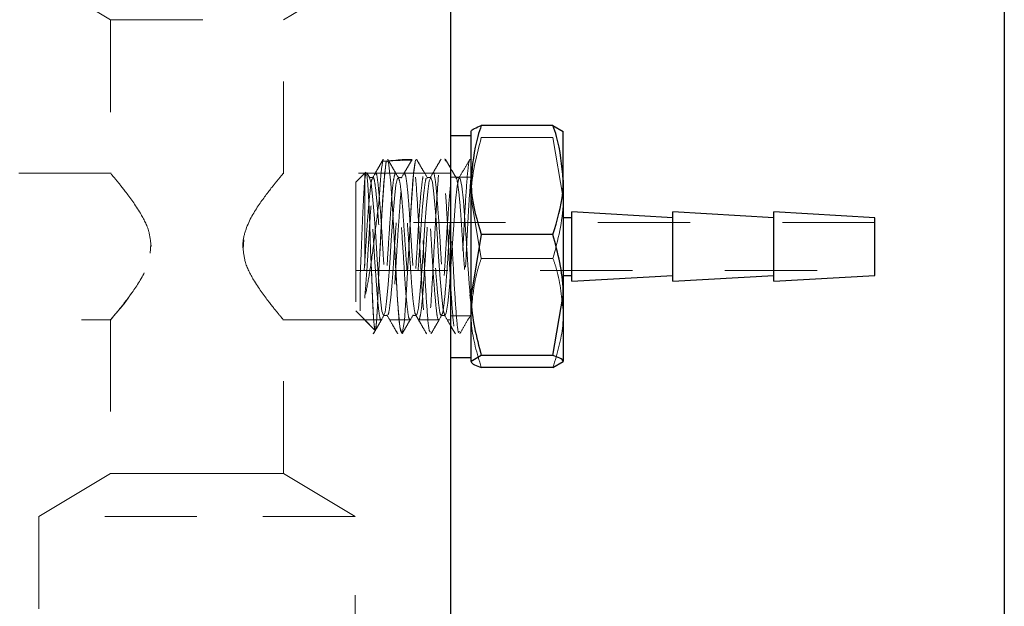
# Model space of a CAD drawing. Header units: inches. Extents: x 1880 to 2363, y -453 to -54.
# Tile 257 of 656: x 2039.765 to 2040.832, y -415.434 to -414.798. Entities that reach past the tile are written whole.
import ezdxf

# ---------------------------------------------------------------- set-up
doc = ezdxf.new("R2010")
doc.units = ezdxf.units.IN
doc.header["$LTSCALE"] = 0.5
doc.header["$MEASUREMENT"] = 0
doc.linetypes.add('HIDDEN', pattern=[0.225, 0.15, -0.075])
doc.layers.add('DSS-M-S', color=53, linetype='Continuous')
doc.layers.add('SVD-M-S', color=8, linetype='Continuous')

msp = doc.modelspace()

# ---------------------------------------------------------------- linework, layer by layer
at = {"layer": 'DSS-M-S', "linetype": 'Continuous', "lineweight": 25}
msp.add_line((2040.83179, -413.73517), (2040.83179, -416.23517), dxfattribs=at)
at = {"layer": 'SVD-M-S', "linetype": 'Continuous', "lineweight": 25}
for p, q in [((2040.23179, -415.79417), (2040.23179, -414.29417)), ((2040.34263, -414.91318), (2040.26496, -414.91318)), ((2040.34263, -414.91318), (2040.35379, -414.91967)), ((2040.25379, -414.92417), (2040.23179, -414.92417)), ((2040.25379, -414.97219), (2040.25379, -414.91927)), ((2040.35379, -414.97219), (2040.35379, -414.91927)), ((2040.23209, -414.96002), (2040.23179, -414.9595)), ((2040.25379, -415.09668), (2040.25379, -414.97219)), ((2040.35379, -414.97219), (2040.35379, -415.09668)), ((2040.47254, -415.01292), (2040.36317, -415.00667)), ((2040.36317, -415.08167), (2040.36317, -415.00667)), ((2040.58192, -415.01292), (2040.47254, -415.00667)), ((2040.47254, -415.08167), (2040.47254, -415.00667)), ((2040.69129, -415.01292), (2040.58192, -415.00667)), ((2040.58192, -415.08167), (2040.58192, -415.00667)), ((2040.36317, -415.01292), (2040.35379, -415.01292)), ((2040.69129, -415.07542), (2040.69129, -415.01292)), ((2040.26496, -415.03119), (2040.25379, -415.09668)), ((2040.34263, -415.03119), (2040.26496, -415.03119)), ((2040.35379, -415.07542), (2040.36317, -415.07542)), ((2040.36317, -415.08167), (2040.47254, -415.07542)), ((2040.47254, -415.08167), (2040.58192, -415.07542)), ((2040.58192, -415.08167), (2040.69129, -415.07542)), ((2040.25379, -415.10524), (2040.25294, -415.09664)), ((2040.25379, -415.16866), (2040.25379, -415.09668)), ((2040.34263, -415.16217), (2040.35379, -415.09668)), ((2040.35379, -415.09668), (2040.35379, -415.16866)), ((2040.23179, -415.12999), (2040.23278, -415.13169)), ((2040.23179, -415.16417), (2040.25379, -415.16417)), ((2040.26496, -415.16217), (2040.25379, -415.16866)), ((2040.34263, -415.16217), (2040.26496, -415.16217)), ((2040.34263, -415.17515), (2040.35379, -415.16866)), ((2040.34263, -415.17515), (2040.26496, -415.17515))]:
    msp.add_line(p, q, dxfattribs=at)
at = {"layer": 'SVD-M-S', "linetype": 'HIDDEN', "lineweight": 18}
for p, q in [((2039.78529, -414.75177), (2039.86304, -414.79848)), ((2040.05054, -414.79848), (2040.12829, -414.75177)), ((2039.86304, -414.79848), (2040.05054, -414.79848)), ((2039.86304, -414.79848), (2039.86304, -414.96544)), ((2040.05054, -414.96537), (2040.05054, -414.79848)), ((2040.34263, -414.92616), (2040.26496, -414.92616)), ((2040.34263, -414.92616), (2040.35379, -414.99166)), ((2040.18998, -414.95045), (2040.1587, -414.95182)), ((2040.162, -414.95148), (2040.15955, -414.97241)), ((2040.16444, -414.95283), (2040.162, -414.95148)), ((2040.16688, -414.97536), (2040.16444, -414.95283)), ((2040.19373, -414.95011), (2040.19129, -414.9665)), ((2040.22604, -414.9516), (2040.22547, -414.9492)), ((2040.23179, -414.95952), (2040.22611, -414.94972)), ((2039.86369, -414.96467), (2039.23179, -414.96467)), ((2040.23179, -414.96467), (2040.04995, -414.96467)), ((2040.13971, -414.96355), (2040.12879, -414.97447)), ((2040.13971, -414.96355), (2040.13859, -414.96467)), ((2040.13859, -414.96467), (2040.13859, -415.12367)), ((2040.14076, -414.96467), (2040.13859, -414.96467)), ((2040.13948, -414.96701), (2040.13859, -414.97167)), ((2040.13995, -414.96379), (2040.1409, -414.9659)), ((2040.14403, -414.96982), (2040.14076, -414.96418)), ((2040.1409, -414.9659), (2040.14188, -414.97695)), ((2040.172, -414.96467), (2040.1503, -414.96467)), ((2040.20321, -414.96467), (2040.18157, -414.96467)), ((2040.19129, -414.9665), (2040.18885, -415.00156)), ((2040.23179, -414.96467), (2040.21275, -414.96467)), ((2040.23796, -414.97014), (2040.23513, -414.96527)), ((2040.12879, -414.97447), (2040.12879, -415.00403)), ((2040.14188, -414.97695), (2040.14298, -414.99589)), ((2040.14753, -414.96947), (2040.14353, -414.96947)), ((2040.14353, -414.97018), (2040.14391, -414.96967)), ((2040.14391, -414.96967), (2040.14555, -414.97569)), ((2040.14555, -414.97569), (2040.14719, -414.98947)), ((2040.15955, -414.97241), (2040.15711, -415.00998)), ((2040.16932, -415.01443), (2040.16688, -414.97536)), ((2040.17073, -414.99217), (2040.17245, -414.97733)), ((2040.17245, -414.97733), (2040.17418, -414.97005)), ((2040.17418, -414.97005), (2040.17418, -414.97005)), ((2040.17879, -414.96947), (2040.17477, -414.96947)), ((2040.20998, -414.96947), (2040.20598, -414.96947)), ((2040.20849, -414.97304), (2040.20683, -414.98462)), ((2040.21011, -414.9695), (2040.20849, -414.97304)), ((2040.21188, -414.97441), (2040.21011, -414.9695)), ((2040.21353, -414.98722), (2040.21188, -414.97441)), ((2040.25379, -414.96917), (2040.23179, -414.96917)), ((2040.2387, -414.9789), (2040.23711, -414.99466)), ((2040.2413, -414.96947), (2040.23728, -414.96947)), ((2040.24043, -414.97054), (2040.2387, -414.9789)), ((2040.24215, -414.97052), (2040.24043, -414.97054)), ((2040.24374, -414.97883), (2040.24215, -414.97052)), ((2040.24549, -414.99454), (2040.24374, -414.97883)), ((2040.14719, -414.98947), (2040.14896, -415.00943)), ((2040.20683, -414.98462), (2040.20506, -415.00295)), ((2040.21516, -415.00649), (2040.21353, -414.98722)), ((2040.14298, -414.99589), (2040.14405, -415.02094)), ((2040.16914, -415.01291), (2040.17073, -414.99217)), ((2040.23711, -414.99466), (2040.23538, -415.01601)), ((2040.24719, -415.01585), (2040.24549, -414.99454)), ((2040.26496, -415.05715), (2040.25379, -414.99166)), ((2040.12879, -415.00403), (2040.12879, -415.11387)), ((2040.14896, -415.00943), (2040.15059, -415.03335)), ((2040.15711, -415.00998), (2040.15551, -415.03982)), ((2040.18885, -415.00156), (2040.18641, -415.0465)), ((2040.20506, -415.00295), (2040.20346, -415.02596)), ((2040.21693, -415.03001), (2040.21516, -415.00649)), ((2040.69129, -415.01817), (2040.12879, -415.01817)), ((2040.14405, -415.02094), (2040.14502, -415.04854)), ((2040.1674, -415.03718), (2040.16914, -415.01291)), ((2040.17176, -415.0604), (2040.16932, -415.01443)), ((2040.23538, -415.01601), (2040.23367, -415.04055)), ((2040.24878, -415.0404), (2040.24719, -415.01585)), ((2040.20346, -415.02596), (2040.20178, -415.05101)), ((2040.21856, -415.05513), (2040.21693, -415.03001)), ((2039.90669, -415.04153), (2039.90614, -415.05143)), ((2040.00689, -415.0468), (2040.00744, -415.03691)), ((2040.15059, -415.03335), (2040.15224, -415.05847)), ((2040.15551, -415.03982), (2040.15391, -415.0701)), ((2040.1657, -415.06224), (2040.1674, -415.03718)), ((2040.23367, -415.04055), (2040.23207, -415.06551)), ((2040.24891, -415.04233), (2040.24878, -415.0404)), ((2040.14502, -415.04854), (2040.14613, -415.07691)), ((2040.18641, -415.0465), (2040.18397, -415.09089)), ((2040.20178, -415.05101), (2040.20002, -415.07529)), ((2040.15224, -415.05847), (2040.15401, -415.08197)), ((2040.1641, -415.08527), (2040.1657, -415.06224)), ((2040.1742, -415.10247), (2040.17176, -415.0604)), ((2040.22021, -415.07903), (2040.21856, -415.05513)), ((2040.34263, -415.05715), (2040.26496, -415.05715)), ((2040.12879, -415.07017), (2040.69129, -415.07017)), ((2040.13379, -415.11376), (2040.13379, -415.0724)), ((2040.15349, -415.08272), (2040.15391, -415.0701)), ((2040.15391, -415.0701), (2040.15391, -415.0701)), ((2040.15391, -415.0701), (2040.15391, -415.0701)), ((2040.20002, -415.07529), (2040.19842, -415.09606)), ((2040.23207, -415.06551), (2040.23032, -415.08804)), ((2040.14613, -415.07691), (2040.14719, -415.10239)), ((2040.15244, -415.10825), (2040.15349, -415.08272)), ((2040.15401, -415.08197), (2040.15562, -415.10121)), ((2040.16235, -415.10362), (2040.1641, -415.08527)), ((2040.22198, -415.09896), (2040.22021, -415.07903)), ((2040.18397, -415.09089), (2040.18153, -415.12443)), ((2040.19842, -415.09606), (2040.19673, -415.11094)), ((2040.23032, -415.08804), (2040.22863, -415.10561)), ((2040.14719, -415.10239), (2040.14817, -415.12143)), ((2040.15562, -415.10121), (2040.15729, -415.11398)), ((2040.16066, -415.11526), (2040.16235, -415.10362)), ((2040.17664, -415.13101), (2040.1742, -415.10247)), ((2040.2236, -415.1127), (2040.22198, -415.09896)), ((2040.22863, -415.10561), (2040.22702, -415.11623)), ((2040.12879, -415.11387), (2040.14923, -415.13431)), ((2040.15132, -415.12604), (2040.15244, -415.10825)), ((2040.15729, -415.11398), (2040.15906, -415.11884)), ((2040.15906, -415.11884), (2040.16066, -415.11526)), ((2040.19673, -415.11094), (2040.19498, -415.11827)), ((2040.22527, -415.11868), (2040.2236, -415.1127)), ((2040.22702, -415.11623), (2040.22527, -415.11868)), ((2039.23179, -415.12367), (2039.86364, -415.12367)), ((2039.86304, -415.12296), (2039.86304, -415.28985)), ((2040.04989, -415.12367), (2040.23179, -415.12367)), ((2040.05054, -415.28985), (2040.05054, -415.1229)), ((2040.13859, -415.12367), (2040.14923, -415.13431)), ((2040.13859, -415.12367), (2040.15641, -415.12367)), ((2040.14817, -415.12143), (2040.14928, -415.13281)), ((2040.15034, -415.13439), (2040.15132, -415.12604)), ((2040.15918, -415.11887), (2040.16319, -415.11887)), ((2040.16527, -415.12296), (2040.16809, -415.12782)), ((2040.16597, -415.12367), (2040.18758, -415.12367)), ((2040.18153, -415.12443), (2040.17908, -415.13868)), ((2040.19036, -415.11887), (2040.19438, -415.11887)), ((2040.19383, -415.11835), (2040.19895, -415.12716)), ((2040.19498, -415.11827), (2040.19498, -415.11827)), ((2040.19716, -415.12367), (2040.21887, -415.12367)), ((2040.22164, -415.11887), (2040.22564, -415.11887)), ((2040.22778, -415.12309), (2040.2316, -415.12967)), ((2040.22841, -415.12367), (2040.23179, -415.12367)), ((2040.23179, -415.11917), (2040.25379, -415.11917)), ((2040.25288, -415.11887), (2040.25379, -415.11887)), ((2040.14928, -415.13281), (2040.15034, -415.13439)), ((2040.17908, -415.13868), (2040.17664, -415.13101)), ((2040.20358, -415.13514), (2040.20567, -415.13875)), ((2040.23278, -415.13169), (2040.23692, -415.13882)), ((2039.86304, -415.28985), (2039.78529, -415.33657)), ((2039.95679, -415.28985), (2039.86304, -415.28985)), ((2040.05054, -415.28985), (2039.95679, -415.28985)), ((2040.12829, -415.33657), (2040.05054, -415.28985)), ((2039.95679, -415.33657), (2039.78529, -415.33657)), ((2039.78529, -415.33657), (2039.78529, -415.52157)), ((2040.12829, -415.33657), (2039.95679, -415.33657)), ((2040.12829, -415.52157), (2040.12829, -415.33657))]:
    msp.add_line(p, q, dxfattribs=at)
at = {"layer": 'SVD-M-S', "linetype": 'Continuous', "lineweight": 25}
for points, knots in [([(2040.26496, -414.91318), (2040.26363, -414.91705), (2040.25704, -414.93626), (2040.25523, -414.95623), (2040.25379, -414.97219)], [0, 0, 0, 0, 0.2013294, 1, 1, 1, 1]), ([(2040.25379, -414.91967), (2040.2538, -414.91952), (2040.25396, -414.91733), (2040.25966, -414.91518), (2040.26496, -414.91318)], [0, 0, 0, 0, 0.0701652, 1, 1, 1, 1]), ([(2040.35379, -414.97219), (2040.35235, -414.95623), (2040.35055, -414.93626), (2040.34396, -414.91705), (2040.34263, -414.91318)], [0, 0, 0, 0, 0.79867062, 1, 1, 1, 1]), ([(2040.23513, -414.96527), (2040.23409, -414.96349), (2040.23298, -414.96158), (2040.23187, -414.95966), (2040.23179, -414.95952)], [0, 0, 0, 0, 0.9280569, 1, 1, 1, 1]), ([(2040.25379, -414.97219), (2040.25391, -414.97666), (2040.25442, -414.99663), (2040.26035, -415.01609), (2040.26496, -415.03119)], [0, 0, 0, 0, 0.2242613, 1, 1, 1, 1]), ([(2040.34263, -415.03119), (2040.34723, -415.01609), (2040.35316, -414.99663), (2040.35368, -414.97666), (2040.35379, -414.97219)], [0, 0, 0, 0, 0.7757387, 1, 1, 1, 1]), ([(2040.35379, -415.09668), (2040.35378, -415.09513), (2040.35362, -415.07301), (2040.34792, -415.05134), (2040.34263, -415.03119)], [0, 0, 0, 0, 0.0701652, 1, 1, 1, 1]), ([(2040.25379, -415.09668), (2040.2538, -415.09823), (2040.25396, -415.12035), (2040.25966, -415.14202), (2040.26496, -415.16217)], [0, 0, 0, 0, 0.0701652, 1, 1, 1, 1]), ([(2040.25379, -415.16866), (2040.2538, -415.16882), (2040.25396, -415.17101), (2040.25966, -415.17315), (2040.26496, -415.17515)], [0, 0, 0, 0, 0.0701652, 1, 1, 1, 1]), ([(2040.35379, -415.16866), (2040.35378, -415.16851), (2040.35362, -415.16632), (2040.34792, -415.16417), (2040.34263, -415.16217)], [0, 0, 0, 0, 0.0701652, 1, 1, 1, 1])]:
    msp.add_open_spline(points, degree=3, knots=knots, dxfattribs=at)
at = {"layer": 'SVD-M-S', "linetype": 'HIDDEN', "lineweight": 18}
for points, knots in [([(2040.25379, -414.99166), (2040.2538, -414.9901), (2040.25396, -414.96799), (2040.25966, -414.94632), (2040.26496, -414.92616)], [0, 0, 0, 0, 0.0701652, 1, 1, 1, 1]), ([(2040.15866, -414.94973), (2040.15669, -414.95313), (2040.15275, -414.95993), (2040.1488, -414.96671), (2040.14683, -414.97011)], [0, 0, 0, 0, 0.5001851, 1, 1, 1, 1]), ([(2040.1587, -414.94966), (2040.15719, -414.95227), (2040.15415, -414.9575), (2040.15112, -414.96273), (2040.1496, -414.96534)], [0, 0, 0, 0, 0.5001515, 1, 1, 1, 1]), ([(2040.162, -414.95148), (2040.16118, -414.95716), (2040.15955, -414.96853), (2040.15739, -415.00429), (2040.15551, -415.03985), (2040.15444, -415.06001), (2040.15391, -415.0701)], [0, 0, 0, 0, 0.3010771, 0.60215406, 0.80094964, 1, 1, 1, 1]), ([(2040.15809, -414.95148), (2040.15741, -414.95581), (2040.15605, -414.96448), (2040.1547, -414.98552), (2040.15402, -414.99605)], [0, 0, 0, 0, 0.4997994, 1, 1, 1, 1]), ([(2040.15809, -414.95148), (2040.15741, -414.95581), (2040.15605, -414.96448), (2040.1547, -414.98552), (2040.15402, -414.99605)], [0, 0, 0, 0, 0.4997994, 1, 1, 1, 1]), ([(2040.18999, -414.95048), (2040.18998, -414.95035), (2040.18988, -414.94891), (2040.17352, -414.95042), (2040.15866, -414.95179)], [0, 0, 0, 0, 0.0920278, 1, 1, 1, 1]), ([(2040.1787, -415.13747), (2040.17801, -415.13653), (2040.17651, -415.13449), (2040.1742, -415.10435), (2040.17176, -415.06125), (2040.16932, -415.01307), (2040.16688, -414.97308), (2040.16479, -414.9506), (2040.16352, -414.95168), (2040.16306, -414.95207)], [0, 0, 0, 0, 0.1313099, 0.2873975, 0.4434849, 0.5995723, 0.7556597, 0.9117469, 1, 1, 1, 1]), ([(2040.17262, -414.96535), (2040.1711, -414.96274), (2040.16807, -414.95752), (2040.16504, -414.9523), (2040.16352, -414.94969)], [0, 0, 0, 0, 0.4998231, 1, 1, 1, 1]), ([(2040.17541, -414.97015), (2040.17343, -414.96674), (2040.16947, -414.95993), (2040.16551, -414.95311), (2040.16353, -414.9497)], [0, 0, 0, 0, 0.4995548, 1, 1, 1, 1]), ([(2040.19, -414.94977), (2040.18802, -414.95317), (2040.18407, -414.95996), (2040.18012, -414.96675), (2040.17815, -414.97014)], [0, 0, 0, 0, 0.5002806, 1, 1, 1, 1]), ([(2040.19373, -414.95011), (2040.19292, -414.95414), (2040.19129, -414.96219), (2040.18885, -415.00014), (2040.18641, -415.04661), (2040.18397, -415.09244), (2040.18155, -415.12852), (2040.17996, -415.135), (2040.17917, -415.13818)], [0, 0, 0, 0, 0.1676457, 0.3352912, 0.5029367, 0.6705822, 0.8382275, 1, 1, 1, 1]), ([(2040.18998, -414.94979), (2040.18846, -414.9524), (2040.18543, -414.95762), (2040.1824, -414.96283), (2040.18088, -414.96544)], [0, 0, 0, 0, 0.5001666, 1, 1, 1, 1]), ([(2040.25293, -414.95034), (2040.25273, -414.95011), (2040.25204, -414.94929), (2040.25054, -414.95806), (2040.24842, -414.98343), (2040.24598, -415.02728), (2040.24354, -415.07505), (2040.2411, -415.11593), (2040.23866, -415.13907), (2040.23621, -415.14084), (2040.23377, -415.11873), (2040.23133, -415.07982), (2040.22889, -415.03211), (2040.22645, -414.98711), (2040.22401, -414.95621), (2040.22157, -414.94512), (2040.21912, -414.95849), (2040.21668, -414.99117), (2040.21424, -415.03693), (2040.2118, -415.08432), (2040.20936, -415.1218), (2040.20692, -415.14179), (2040.20448, -415.13767), (2040.20203, -415.11247), (2040.19959, -415.07046), (2040.19715, -415.02233), (2040.19471, -414.98032), (2040.19248, -414.95262), (2040.19107, -414.95186), (2040.19047, -414.95153)], [0, 0, 0, 0, 0.00976859, 0.03335318, 0.07242932, 0.11150545, 0.15058156, 0.18965765, 0.22873372, 0.26780977, 0.30688581, 0.34596183, 0.38503784, 0.42411382, 0.46318979, 0.50226574, 0.54134167, 0.58041759, 0.61949349, 0.65856937, 0.69764523, 0.73672108, 0.77579691, 0.81487272, 0.85394851, 0.89302429, 0.93210004, 0.97117579, 1, 1, 1, 1]), ([(2040.23179, -415.08639), (2040.23164, -415.08373), (2040.23068, -415.06713), (2040.22889, -415.03203), (2040.22645, -414.98713), (2040.22401, -414.9562), (2040.22157, -414.94512), (2040.21912, -414.95849), (2040.21668, -414.99117), (2040.21424, -415.03693), (2040.2118, -415.08432), (2040.20936, -415.1218), (2040.20692, -415.14179), (2040.20448, -415.13767), (2040.20203, -415.11247), (2040.19959, -415.07046), (2040.19715, -415.02233), (2040.19471, -414.98032), (2040.19248, -414.95261), (2040.19107, -414.95185), (2040.19047, -414.95153)], [0, 0, 0, 0, 0.0112625, 0.0703344, 0.1294063, 0.1884782, 0.24755, 0.3066218, 0.3656936, 0.4247654, 0.4838371, 0.5429088, 0.6019805, 0.6610522, 0.7201238, 0.7791954, 0.838267, 0.8973386, 0.9564101, 1, 1, 1, 1]), ([(2040.21, -415.13654), (2040.20946, -415.13657), (2040.20811, -415.13662), (2040.20594, -415.11191), (2040.2035, -415.07061), (2040.20106, -415.02229), (2040.19862, -414.98033), (2040.19638, -414.95258), (2040.19497, -414.95183), (2040.19436, -414.95151)], [0, 0, 0, 0, 0.1032542, 0.2594241, 0.4155939, 0.5717637, 0.7279334, 0.884103, 1, 1, 1, 1]), ([(2040.20999, -415.13654), (2040.20946, -415.13656), (2040.20811, -415.13661), (2040.20594, -415.11191), (2040.2035, -415.07061), (2040.20106, -415.02229), (2040.19862, -414.98033), (2040.19638, -414.95258), (2040.19497, -414.95183), (2040.19436, -414.95151)], [0, 0, 0, 0, 0.1030968, 0.2592868, 0.4154768, 0.5716667, 0.7278565, 0.8840462, 1, 1, 1, 1]), ([(2040.20655, -414.96993), (2040.20458, -414.96655), (2040.20063, -414.95976), (2040.19669, -414.95298), (2040.19471, -414.94959)], [0, 0, 0, 0, 0.49981486, 1, 1, 1, 1]), ([(2040.20391, -414.96538), (2040.20239, -414.96278), (2040.19936, -414.95756), (2040.19633, -414.95235), (2040.19482, -414.94974)], [0, 0, 0, 0, 0.49987208, 1, 1, 1, 1]), ([(2040.22132, -414.94943), (2040.21935, -414.95284), (2040.2154, -414.95964), (2040.21146, -414.96644), (2040.20948, -414.96984)], [0, 0, 0, 0, 0.5002337, 1, 1, 1, 1]), ([(2040.22129, -414.94948), (2040.21978, -414.95209), (2040.21674, -414.95732), (2040.21371, -414.96255), (2040.21219, -414.96517)], [0, 0, 0, 0, 0.50017, 1, 1, 1, 1]), ([(2040.24117, -415.13628), (2040.24082, -415.13691), (2040.23966, -415.13901), (2040.23768, -415.11788), (2040.23524, -415.08007), (2040.2328, -415.03197), (2040.23035, -414.98742), (2040.22791, -414.95511), (2040.22629, -414.95117), (2040.22547, -414.9492)], [0, 0, 0, 0, 0.06688213, 0.22240195, 0.3779217, 0.53344138, 0.68896099, 0.84448053, 1, 1, 1, 1]), ([(2040.23179, -414.9595), (2040.23139, -414.9588), (2040.22946, -414.95549), (2040.22754, -414.95217), (2040.22602, -414.94956)], [0, 0, 0, 0, 0.2106467, 1, 1, 1, 1]), ([(2040.25249, -414.94973), (2040.25052, -414.95312), (2040.24658, -414.9599), (2040.24263, -414.96668), (2040.24066, -414.97006)], [0, 0, 0, 0, 0.5001643, 1, 1, 1, 1]), ([(2039.9071, -415.04417), (2039.90653, -415.03872), (2039.90515, -415.02558), (2039.89386, -415.00446), (2039.87965, -414.9848), (2039.86849, -414.97112), (2039.86319, -414.96484), (2039.86357, -414.96529), (2039.86369, -414.96544)], [0, 0, 0, 0, 0.1222187, 0.2948889, 0.5523556, 0.7533198, 0.9183281, 1, 1, 1, 1]), ([(2040.04995, -414.96537), (2040.05011, -414.96517), (2040.05076, -414.9644), (2040.04686, -414.96902), (2040.03821, -414.9795), (2040.0241, -414.99788), (2040.01079, -415.01965), (2040.00663, -415.03666), (2040.0065, -415.04309), (2040.00648, -415.04417)], [0, 0, 0, 0, 0.05443527, 0.20875479, 0.3706623, 0.61091241, 0.85547022, 0.97567118, 1, 1, 1, 1]), ([(2040.13379, -415.0724), (2040.13407, -415.06629), (2040.13472, -415.05238), (2040.13558, -415.02851), (2040.13669, -415.00394), (2040.13779, -414.98307), (2040.13872, -414.96861), (2040.13984, -414.96196), (2040.14093, -414.96438), (2040.14186, -414.97587), (2040.14299, -414.99506), (2040.14407, -415.02034), (2040.145, -415.04888), (2040.14615, -415.07763), (2040.14721, -415.10335), (2040.14815, -415.12298), (2040.14931, -415.13453), (2040.15036, -415.1361), (2040.15129, -415.1274), (2040.15247, -415.10943), (2040.15331, -415.08845), (2040.15377, -415.07436), (2040.15391, -415.0701)], [0, 0, 0, 0, 0.0359788, 0.081973, 0.1293086, 0.1778058, 0.2256938, 0.2750492, 0.3254945, 0.375273, 0.4266541, 0.4790398, 0.5307155, 0.5841269, 0.6384438, 0.6920255, 0.7474709, 0.8037084, 0.8592071, 0.9166887, 0.9748349, 1, 1, 1, 1]), ([(2040.13859, -414.97167), (2040.13864, -414.97111), (2040.13897, -414.96736), (2040.13933, -414.96591), (2040.13963, -414.96467)], [0, 0, 0, 0, 0.1501789, 1, 1, 1, 1]), ([(2040.13859, -415.09997), (2040.13872, -415.09836), (2040.13937, -415.09024), (2040.14073, -415.07244), (2040.14248, -415.04571), (2040.14396, -415.01877), (2040.14579, -414.99458), (2040.14751, -414.97658), (2040.14867, -414.96669), (2040.14949, -414.96633), (2040.1497, -414.96623)], [0, 0, 0, 0, 0.0374247, 0.1885908, 0.3398146, 0.4910382, 0.6422036, 0.7934455, 0.9446553, 1, 1, 1, 1]), ([(2040.15641, -415.1236), (2040.15641, -415.12362), (2040.15587, -415.12512), (2040.15458, -415.11979), (2040.15292, -415.1073), (2040.15141, -415.08658), (2040.14954, -415.06137), (2040.14789, -415.03411), (2040.14636, -415.00805), (2040.14448, -414.98591), (2040.14287, -414.97103), (2040.14169, -414.96409), (2040.14092, -414.96531), (2040.14076, -414.96558)], [0, 0, 0, 0, 0.0016689, 0.109232, 0.2168624, 0.32445, 0.432011, 0.539653, 0.6472331, 0.7547926, 0.8624415, 0.9700157, 1, 1, 1, 1]), ([(2040.1503, -414.96561), (2040.15048, -414.96534), (2040.15124, -414.96415), (2040.15253, -414.97121), (2040.15404, -414.98624), (2040.15591, -415.00846), (2040.15755, -415.03456), (2040.15909, -415.0618), (2040.16097, -415.08702), (2040.16257, -415.1074), (2040.16414, -415.12062), (2040.16602, -415.1252), (2040.16759, -415.1206), (2040.1692, -415.10735), (2040.17107, -415.08697), (2040.17261, -415.06172), (2040.17427, -415.03451), (2040.17612, -415.00835), (2040.17763, -414.98641), (2040.17933, -414.97048), (2040.18048, -414.96699), (2040.18105, -414.96526)], [0, 0, 0, 0, 0.0161702, 0.0709341, 0.1256753, 0.1804032, 0.2351728, 0.2899103, 0.3446375, 0.3994104, 0.4541449, 0.5088726, 0.563646, 0.6183785, 0.6731079, 0.7278796, 0.7826108, 0.8373432, 0.8921116, 0.946842, 1, 1, 1, 1]), ([(2040.1715, -414.96511), (2040.17094, -414.96692), (2040.1698, -414.97055), (2040.168, -414.98672), (2040.16652, -415.00876), (2040.16472, -415.03497), (2040.16297, -415.06215), (2040.16149, -415.08741), (2040.15966, -415.10744), (2040.15812, -415.12015), (2040.15722, -415.12175), (2040.15685, -415.12242)], [0, 0, 0, 0, 0.11473404, 0.22949765, 0.34428719, 0.459021, 0.5737975, 0.68857583, 0.80330911, 0.91809933, 1, 1, 1, 1]), ([(2040.18758, -415.12259), (2040.18726, -415.12269), (2040.18639, -415.12296), (2040.18499, -415.1133), (2040.18312, -415.09582), (2040.18159, -415.07209), (2040.17992, -415.04531), (2040.17808, -415.0184), (2040.17657, -414.99431), (2040.17486, -414.9762), (2040.17323, -414.96575), (2040.17235, -414.96567), (2040.172, -414.96564)], [0, 0, 0, 0, 0.0652372, 0.1727817, 0.2803237, 0.3879442, 0.4954866, 0.6030355, 0.7106484, 0.8181898, 0.9257477, 1, 1, 1, 1]), ([(2040.18157, -414.96561), (2040.18194, -414.96567), (2040.18284, -414.96583), (2040.18439, -414.97645), (2040.1862, -414.99467), (2040.18768, -415.01884), (2040.18946, -415.04577), (2040.19123, -415.07252), (2040.19271, -415.09618), (2040.19453, -415.11353), (2040.19602, -415.12303), (2040.19685, -415.1227), (2040.19716, -415.12257)], [0, 0, 0, 0, 0.0760654, 0.1836069, 0.2911713, 0.3987692, 0.5063104, 0.6138865, 0.7214737, 0.8290147, 0.9366033, 1, 1, 1, 1]), ([(2040.2017, -414.96833), (2040.20118, -414.97185), (2040.20015, -414.97891), (2040.19828, -414.99917), (2040.19665, -415.0239), (2040.1951, -415.05112), (2040.19322, -415.07742), (2040.19163, -415.10025), (2040.19006, -415.11576), (2040.18872, -415.12337), (2040.18814, -415.12292), (2040.18809, -415.12289)], [0, 0, 0, 0, 0.1237623, 0.2474973, 0.3713315, 0.495086, 0.6188205, 0.7426593, 0.8664081, 0.9901448, 1, 1, 1, 1]), ([(2040.19781, -415.1229), (2040.1984, -415.12079), (2040.19958, -415.11656), (2040.20129, -415.09965), (2040.20279, -415.07708), (2040.20465, -415.05063), (2040.20631, -415.02351), (2040.20783, -414.99861), (2040.20972, -414.97927), (2040.21111, -414.96758), (2040.21198, -414.9665), (2040.2123, -414.96609)], [0, 0, 0, 0, 0.1161591, 0.2323846, 0.3485734, 0.4647307, 0.5809695, 0.6971495, 0.8133045, 0.9295534, 1, 1, 1, 1]), ([(2040.21887, -415.12296), (2040.21875, -415.12318), (2040.21807, -415.12453), (2040.21675, -415.11817), (2040.21528, -415.10401), (2040.21346, -415.08231), (2040.21173, -415.05651), (2040.21024, -415.02921), (2040.2084, -415.00372), (2040.2067, -414.98254), (2040.20521, -414.96925), (2040.20387, -414.96348), (2040.20326, -414.96494), (2040.20321, -414.96507)], [0, 0, 0, 0, 0.020982, 0.1285875, 0.2362061, 0.3437776, 0.4513956, 0.5590039, 0.6665746, 0.7742056, 0.8818044, 0.9893735, 1, 1, 1, 1]), ([(2040.21275, -414.96513), (2040.21282, -414.96498), (2040.21341, -414.96354), (2040.21478, -414.9694), (2040.21635, -414.98284), (2040.21794, -415.00412), (2040.21982, -415.02967), (2040.22137, -415.05696), (2040.223, -415.08272), (2040.22487, -415.10433), (2040.22639, -415.11834), (2040.22761, -415.12459), (2040.2283, -415.12321), (2040.22841, -415.12301)], [0, 0, 0, 0, 0.0124088, 0.1199761, 0.2276341, 0.3352134, 0.4427829, 0.5504396, 0.6580156, 0.7655898, 0.8732414, 0.9808154, 1, 1, 1, 1]), ([(2040.25379, -414.96656), (2040.25314, -414.97492), (2040.25184, -414.99164), (2040.24973, -415.03059), (2040.24744, -415.07476), (2040.245, -415.1169), (2040.24338, -415.1293), (2040.24256, -415.13551)], [0, 0, 0, 0, 0.1744227, 0.3486797, 0.5657866, 0.7828933, 1, 1, 1, 1]), ([(2040.14686, -414.97106), (2040.14664, -414.9712), (2040.14583, -414.9717), (2040.14466, -414.98127), (2040.14293, -414.99848), (2040.14112, -415.02139), (2040.13963, -415.04675), (2040.13786, -415.07187), (2040.13609, -415.09374), (2040.13487, -415.10732), (2040.13404, -415.11224), (2040.13379, -415.11376)], [0, 0, 0, 0, 0.047323, 0.1752893, 0.3031732, 0.4310995, 0.5590504, 0.6869342, 0.8148736, 0.9428091, 1, 1, 1, 1]), ([(2040.19438, -415.11787), (2040.19405, -415.11794), (2040.1932, -415.11812), (2040.19169, -415.10888), (2040.18989, -415.09231), (2040.18839, -415.06992), (2040.18662, -415.04472), (2040.18486, -415.01944), (2040.18336, -414.99695), (2040.18155, -414.97982), (2040.17983, -414.96996), (2040.17832, -414.96851), (2040.17649, -414.97562), (2040.17481, -414.99049), (2040.17327, -415.01145), (2040.17142, -415.03609), (2040.16978, -415.06166), (2040.16822, -415.08526), (2040.16636, -415.10418), (2040.16476, -415.11633), (2040.16317, -415.1203), (2040.1613, -415.11565), (2040.15974, -415.10291), (2040.15812, -415.08352), (2040.15625, -415.05969), (2040.15471, -415.03406), (2040.15306, -415.00964), (2040.1512, -414.98896), (2040.14969, -414.97518), (2040.14841, -414.96884), (2040.14768, -414.97003), (2040.14753, -414.97027)], [0, 0, 0, 0, 0.0224474, 0.0583078, 0.0941815, 0.1300589, 0.1659192, 0.2017967, 0.2376698, 0.2735299, 0.3094112, 0.3452804, 0.3811405, 0.4170254, 0.4528911, 0.4887514, 0.5246393, 0.5605022, 0.5963631, 0.632253, 0.668114, 0.7039759, 0.7398666, 0.7757264, 0.8115899, 0.8474798, 0.8833393, 0.919205, 0.9550921, 0.9909518, 1, 1, 1, 1]), ([(2040.17477, -414.97046), (2040.1751, -414.9704), (2040.17595, -414.97024), (2040.17752, -414.97953), (2040.17925, -414.99614), (2040.18076, -415.01856), (2040.18258, -415.04376), (2040.18428, -415.06904), (2040.18581, -415.0915), (2040.18765, -415.1086), (2040.1893, -415.11841), (2040.19085, -415.11981), (2040.19271, -415.11265), (2040.19433, -415.09774), (2040.1959, -415.07675), (2040.19777, -415.0521), (2040.19935, -415.02653), (2040.20096, -415.00296), (2040.20283, -414.98406), (2040.20437, -414.97196), (2040.20601, -414.96804), (2040.20788, -414.97273), (2040.2094, -414.98552), (2040.21108, -415.00494), (2040.21292, -415.02879), (2040.21442, -415.05442), (2040.21614, -415.07882), (2040.21796, -415.09948), (2040.21945, -415.11321), (2040.22078, -415.11952), (2040.2215, -415.11832), (2040.22164, -415.11808)], [0, 0, 0, 0, 0.0226482, 0.058508, 0.0943873, 0.1302578, 0.1661175, 0.2020007, 0.2378675, 0.2737275, 0.3096139, 0.3454778, 0.3813382, 0.4172273, 0.4530889, 0.4889502, 0.5248408, 0.5607009, 0.5965637, 0.6324543, 0.6683138, 0.7041787, 0.7400673, 0.775927, 0.8117945, 0.8476795, 0.8835397, 0.9194104, 0.9552912, 0.9911515, 1, 1, 1, 1]), ([(2040.23179, -414.97562), (2040.23131, -414.98044), (2040.23029, -414.99049), (2040.22866, -415.01339), (2040.22683, -415.03986), (2040.22533, -415.06695), (2040.2236, -415.09154), (2040.22179, -415.11027), (2040.22059, -415.12101), (2040.21974, -415.12176), (2040.21948, -415.12199)], [0, 0, 0, 0, 0.1248899, 0.260501, 0.3961294, 0.5318275, 0.6674408, 0.8030818, 0.9387672, 1, 1, 1, 1]), ([(2040.22227, -415.1173), (2040.2225, -415.11716), (2040.22331, -415.11664), (2040.22448, -415.10699), (2040.22627, -415.08974), (2040.22802, -415.06681), (2040.22953, -415.04144), (2040.23134, -415.01633), (2040.23305, -414.99453), (2040.23458, -414.97774), (2040.23577, -414.97305), (2040.23637, -414.97071)], [0, 0, 0, 0, 0.04660422, 0.16580121, 0.28494389, 0.40414594, 0.52332921, 0.6424717, 0.76168659, 0.88085729, 1, 1, 1, 1]), ([(2040.23728, -414.97052), (2040.23754, -414.97029), (2040.23837, -414.96956), (2040.23961, -414.97742), (2040.24147, -414.99279), (2040.2431, -415.01446), (2040.24466, -415.03937), (2040.24653, -415.06484), (2040.24812, -415.08796), (2040.24971, -415.1062), (2040.25158, -415.11714), (2040.2527, -415.11977), (2040.25331, -415.11847), (2040.25338, -415.11831)], [0, 0, 0, 0, 0.0478698, 0.151987, 0.2560901, 0.3602743, 0.4643839, 0.5684891, 0.6726791, 0.7767835, 0.8808923, 0.9850842, 1, 1, 1, 1]), ([(2040.15402, -414.99605), (2040.1526, -415.00679), (2040.14979, -415.02814), (2040.14597, -415.06077), (2040.14129, -415.08697), (2040.13768, -415.10587), (2040.13502, -415.11127), (2040.13379, -415.11376)], [0, 0, 0, 0, 0.2266389, 0.4505105, 0.6449723, 0.8363752, 1, 1, 1, 1]), ([(2040.35379, -414.99166), (2040.35378, -414.99321), (2040.35362, -415.01532), (2040.34792, -415.037), (2040.34263, -415.05715)], [0, 0, 0, 0, 0.0701652, 1, 1, 1, 1]), ([(2040.25294, -415.09664), (2040.25282, -415.09545), (2040.25229, -415.09026), (2040.25135, -415.07794), (2040.25013, -415.06073), (2040.24932, -415.04846), (2040.24891, -415.04233)], [0, 0, 0, 0, 0.0909034, 0.3939357, 0.6969679, 1, 1, 1, 1]), ([(2039.88595, -415.09434), (2039.88544, -415.09517), (2039.87972, -415.10439), (2039.87058, -415.11441), (2039.86345, -415.12327), (2039.86242, -415.12438), (2039.86651, -415.11958), (2039.87547, -415.10872), (2039.88945, -415.0905), (2039.9028, -415.06868), (2039.90695, -415.05168), (2039.90708, -415.04525), (2039.9071, -415.04417)], [0, 0, 0, 0, 0.0156406, 0.1750302, 0.2836712, 0.3928004, 0.4918975, 0.5958673, 0.7501453, 0.9071894, 0.9843771, 1, 1, 1, 1]), ([(2040.00648, -415.04417), (2040.00705, -415.04961), (2040.00844, -415.06276), (2040.01972, -415.08387), (2040.03393, -415.10353), (2040.04509, -415.11722), (2040.0504, -415.1235), (2040.05002, -415.12305), (2040.04989, -415.1229)], [0, 0, 0, 0, 0.1222187, 0.2948889, 0.5523556, 0.7533198, 0.9183281, 1, 1, 1, 1]), ([(2040.25379, -415.11615), (2040.25523, -415.1002), (2040.25704, -415.08022), (2040.26363, -415.06101), (2040.26496, -415.05715)], [0, 0, 0, 0, 0.7986706, 1, 1, 1, 1]), ([(2040.34263, -415.05715), (2040.34396, -415.06101), (2040.35055, -415.08022), (2040.35235, -415.1002), (2040.35379, -415.11615)], [0, 0, 0, 0, 0.20132938, 1, 1, 1, 1]), ([(2040.26496, -415.17515), (2040.26035, -415.16005), (2040.25442, -415.14059), (2040.25391, -415.12063), (2040.25379, -415.11615)], [0, 0, 0, 0, 0.7757387, 1, 1, 1, 1]), ([(2040.35379, -415.11615), (2040.35368, -415.12063), (2040.35316, -415.14059), (2040.34723, -415.16005), (2040.34263, -415.17515)], [0, 0, 0, 0, 0.2242613, 1, 1, 1, 1]), ([(2040.14786, -415.13885), (2040.14937, -415.13623), (2040.15241, -415.131), (2040.15544, -415.12577), (2040.15696, -415.12316)], [0, 0, 0, 0, 0.5001831, 1, 1, 1, 1]), ([(2040.14788, -415.1388), (2040.14987, -415.13537), (2040.15385, -415.12852), (2040.15784, -415.12163), (2040.15983, -415.1182)], [0, 0, 0, 0, 0.5008327, 1, 1, 1, 1]), ([(2040.16247, -415.11816), (2040.16445, -415.12155), (2040.1684, -415.12833), (2040.17234, -415.13512), (2040.17432, -415.13852)], [0, 0, 0, 0, 0.4997745, 1, 1, 1, 1]), ([(2040.16862, -415.12873), (2040.16902, -415.12941), (2040.17094, -415.13271), (2040.17285, -415.136), (2040.17437, -415.13861)], [0, 0, 0, 0, 0.208149, 1, 1, 1, 1]), ([(2040.17916, -415.13856), (2040.18114, -415.13517), (2040.18508, -415.12839), (2040.18903, -415.12161), (2040.191, -415.11822)], [0, 0, 0, 0, 0.5002113, 1, 1, 1, 1]), ([(2040.17917, -415.13856), (2040.18068, -415.13595), (2040.18371, -415.13074), (2040.18675, -415.12552), (2040.18826, -415.12292)], [0, 0, 0, 0, 0.50014517, 1, 1, 1, 1]), ([(2040.19653, -415.123), (2040.19805, -415.12562), (2040.20108, -415.13084), (2040.20412, -415.13607), (2040.20563, -415.13868)], [0, 0, 0, 0, 0.499794, 1, 1, 1, 1]), ([(2040.21047, -415.13867), (2040.21244, -415.13527), (2040.21638, -415.12848), (2040.22033, -415.12168), (2040.2223, -415.11829)], [0, 0, 0, 0, 0.5001853, 1, 1, 1, 1]), ([(2040.21048, -415.13864), (2040.212, -415.13603), (2040.21503, -415.1308), (2040.21807, -415.12558), (2040.21958, -415.12297)], [0, 0, 0, 0, 0.50014376, 1, 1, 1, 1]), ([(2040.22509, -415.11846), (2040.22707, -415.12185), (2040.2293, -415.12569), (2040.23153, -415.12954), (2040.23179, -415.12999)], [0, 0, 0, 0, 0.8830716, 1, 1, 1, 1]), ([(2040.24162, -415.1387), (2040.24359, -415.1353), (2040.24754, -415.12851), (2040.25149, -415.12172), (2040.25346, -415.11832)], [0, 0, 0, 0, 0.50025868, 1, 1, 1, 1])]:
    msp.add_open_spline(points, degree=3, knots=knots, dxfattribs=at)

doc.saveas('drawing.dxf')
